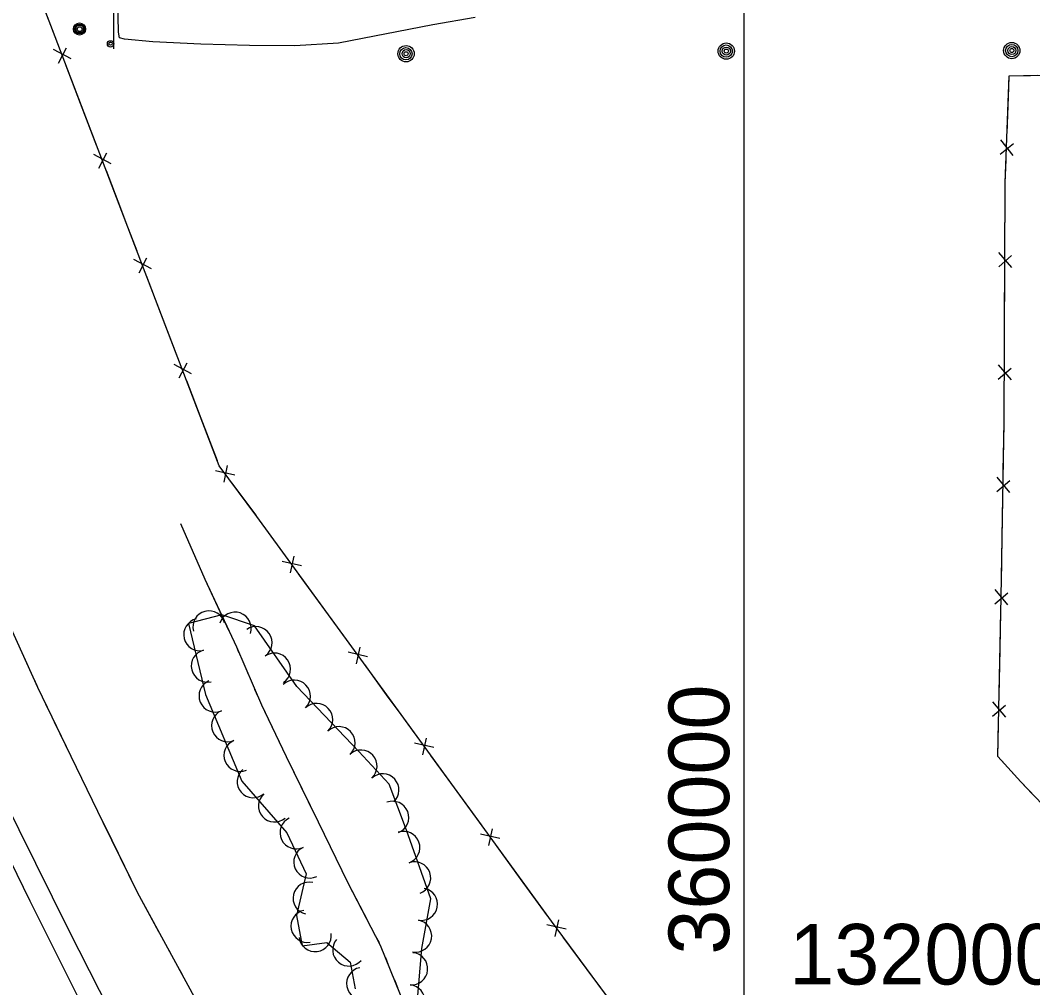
# Model space of a CAD drawing. Extents: x 353423 to 364002, y 127000 to 201942.
# Drawn here: x 359820.6 to 360071.5, y 132002.9 to 132242.7 of the extents above; entities that cross this region are included whole.
import ezdxf

# ---------------------------------------------------------------- set-up
doc = ezdxf.new("R2010")
doc.units = 0
for name, color, linetype in [('E_DTM_SlopeBottom', 7, 'Continuous'), ('E_DTM_SlopeTop', 7, 'Continuous'), ('E_FEN_Generic', 7, 'Continuous'), ('E_LAND_BrushLine', 7, 'Continuous'), ('E_LAND_TreeLine', 7, 'Continuous'), ('E_MISCPROP', 7, 'Continuous'), ('E_STRUCT_WingWall', 7, 'Continuous'), ('E_UTL_ETransformer', 7, 'Continuous')]:
    doc.layers.add(name, color=color, linetype=linetype)

msp = doc.modelspace()

# ---------------------------------------------------------------- linework, layer by layer
at = {"layer": 'E_DTM_SlopeBottom'}
for p, q in [((359830.11, 132232.12), (359832.07, 132235.87)), ((359833.2, 132233.12), (359828.84, 132235.44)), ((360063.43, 132209.52), (360066.7, 132212.2)), ((360066.66, 132209.23), (360063.56, 132213.06)), ((359843.15, 132207.1), (359838.79, 132209.42)), ((359840.06, 132206.1), (359842.02, 132209.85)), ((359853.1, 132181.08), (359848.75, 132183.39)), ((359850.02, 132180.08), (359851.98, 132183.83)), ((360063.08, 132181.61), (360066.26, 132184.39)), ((360066.32, 132181.43), (360063.1, 132185.16)), ((359863.06, 132155.06), (359858.71, 132157.38)), ((359859.98, 132154.06), (359861.94, 132157.81)), ((360062.94, 132153.75), (360066.13, 132156.53)), ((360066.18, 132153.57), (360062.96, 132157.3)), ((359873.78, 132130), (359868.97, 132131.05)), ((359871.08, 132128.21), (359871.96, 132132.34)), ((360062.59, 132125.92), (360065.81, 132128.65)), ((360065.83, 132125.69), (360062.65, 132129.46)), ((359890.27, 132107.52), (359885.47, 132108.62)), ((359887.55, 132105.75), (359888.47, 132109.88)), ((360062.1, 132098.06), (360065.33, 132100.8)), ((360065.34, 132097.83), (360062.17, 132101.61)), ((359906.66, 132084.99), (359901.85, 132086.09)), ((359903.94, 132083.23), (359904.86, 132087.35)), ((360061.54, 132070.21), (360064.77, 132072.94)), ((360064.78, 132069.97), (360061.61, 132073.76)), ((359923.05, 132062.47), (359918.25, 132063.57)), ((359920.33, 132060.7), (359921.25, 132064.82)), ((359939.45, 132039.94), (359934.64, 132041.04)), ((359936.73, 132038.17), (359937.65, 132042.3)), ((359955.86, 132017.45), (359951.05, 132018.51)), ((359953.16, 132015.66), (359954.04, 132019.79))]:
    msp.add_line(p, q, dxfattribs=at)
for points in [[(359994.23, 131962.69), (359952.2, 132019.47), (359914.96, 132070.63), (359879.25, 132119.71), (359869.92, 132132.28), (359846.86, 132192.53), (359828.18, 132241.38), (359813.12, 132280.33), (359807.45, 132296.37), (359796.4, 132325.26), (359763.05, 132412.67), (359729.64, 132499.02), (359699.93, 132578.43), (359671.73, 132653.26)], [(359829.64, 132237.57), (359828.18, 132241.38), (359825.57, 132248.13)], [(359835.54, 132222.12), (359831.99, 132231.42)], [(360097.24, 132023.91), (360068.55, 132053.97), (360062.84, 132060.24), (360063.64, 132099.7), (360064.39, 132143.51), (360064.68, 132202.42), (360065.63, 132228.97), (360102.42, 132229.5)], [(360065.53, 132226.02), (360065.63, 132228.97), (360072.65, 132229.07)], [(360065.12, 132214.71), (360065.53, 132226.02)], [(359839.59, 132211.54), (359835.54, 132222.12)], [(360064.66, 132198.18), (360064.68, 132202.42), (360064.89, 132208.13)], [(359845.49, 132196.1), (359841.94, 132205.39)], [(360064.6, 132186.86), (360064.66, 132198.18)], [(359849.54, 132185.52), (359846.86, 132192.53), (359845.49, 132196.1)], [(359855.45, 132170.08), (359851.89, 132179.38)], [(360064.52, 132170.32), (360064.57, 132180.28)], [(359859.5, 132159.5), (359855.45, 132170.08)], [(360064.47, 132159), (360064.52, 132170.32)], [(359865.41, 132144.06), (359861.85, 132153.36)], [(360064.38, 132142.46), (360064.39, 132143.51), (360064.44, 132152.42)], [(359869.46, 132133.49), (359865.41, 132144.06)], [(360064.18, 132131.14), (360064.38, 132142.46)], [(359879.01, 132120.04), (359873.08, 132128.03)], [(360063.89, 132114.6), (360064.07, 132124.56)], [(359885.67, 132110.88), (359879.25, 132119.71), (359879.01, 132120.04)], [(360063.7, 132103.28), (360063.89, 132114.6)], [(359895.41, 132097.51), (359889.55, 132105.56)], [(359902.07, 132088.35), (359895.41, 132097.51)], [(360063.38, 132086.75), (360063.58, 132096.7)], [(360063.15, 132075.43), (360063.38, 132086.75)], [(359911.79, 132074.98), (359905.94, 132083.03)], [(359918.46, 132065.83), (359914.96, 132070.63), (359911.79, 132074.98)], [(360063.75, 132059.24), (360062.84, 132060.24), (360063.02, 132068.85)], [(359928.19, 132052.46), (359922.33, 132060.51)], [(360071.44, 132050.94), (360068.55, 132053.97), (360063.75, 132059.24)], [(359934.85, 132043.3), (359928.19, 132052.46)], [(359944.59, 132029.93), (359938.73, 132037.98)], [(359951.25, 132020.78), (359944.59, 132029.93)], [(359961.08, 132007.48), (359955.16, 132015.48)], [(359967.82, 131998.38), (359961.08, 132007.48)]]:
    msp.add_lwpolyline(points, dxfattribs=at)
at = {"layer": 'E_DTM_SlopeTop'}
for points in [[(359723.98, 132253.55), (359734.47, 132224.72), (359743.46, 132201.25), (359753.66, 132175.87), (359763.64, 132152.33), (359774.89, 132126.88), (359785.49, 132103.17), (359796.86, 132078.56), (359809.93, 132051.09), (359823, 132024.51), (359835.91, 131998.55), (359850.36, 131970.51), (359864.45, 131944.59), (359881.37, 131914.12), (359896.89, 131886.8), (359916.63, 131853.64), (359931.02, 131830.55), (359947.83, 131804.43), (359966.72, 131776.07), (359988.15, 131744.83), (360003.08, 131723.98)], [(359730.51, 132251.03), (359743.22, 132216.83), (359756.28, 132183.41), (359769.95, 132150.92), (359783.7, 132119.94), (359798.77, 132086.94), (359816.13, 132050.52), (359832.64, 132017.17), (359847.63, 131987.57), (359864.22, 131956.33), (359878.9, 131929.35), (359895.89, 131899.11), (359911.69, 131872.44), (359925.25, 131849.7), (359940.63, 131825.32), (359955.08, 131803.02), (359974.09, 131774.93), (359990.7, 131750.65), (360009.57, 131723.99)], [(359933.34, 132243.39), (359922.86, 132241.56), (359899.49, 132237.02), (359888.67, 132236.35), (359877.43, 132236.47), (359865.36, 132236.82), (359853.45, 132237.34), (359846.44, 132238.03), (359845.22, 132238.38), (359844.91, 132239.77), (359844.77, 132247.62)]]:
    msp.add_lwpolyline(points, dxfattribs=at)
at = {"layer": 'E_FEN_Generic'}
msp.add_lwpolyline([(359918.83, 131998.07), (359920.1, 132012.69), (359922.37, 132025), (359916.3, 132042.02), (359911.97, 132053.37), (359904.53, 132061.5), (359889.11, 132077.59), (359878.66, 132092.6), (359870.55, 132095.34), (359862.31, 132093.21), (359866.48, 132075.61), (359875.5, 132054.1), (359886.67, 132041.31), (359891.44, 132031.15), (359889.02, 132020.82), (359890.48, 132013.35), (359896.57, 132014.14), (359902.34, 132009.29), (359903.55, 132002.68)], dxfattribs=at)
for centre, start, end in [((359867.36, 132092.35), 14.5482, 194.5329), ((359873.82, 132092.03), 341.3218, 161.3065), ((359865.11, 132090.46), 103.3646, 283.3493), ((359879, 132088.45), 304.8695, 124.8541), ((359866.96, 132082.68), 103.3646, 283.3493), ((359883.57, 132081.89), 304.8695, 124.8541), ((359868.89, 132075.28), 112.7585, 292.7432), ((359888.5, 132075.2), 313.7714, 133.7561), ((359894.04, 132069.42), 313.7714, 133.7561), ((359871.99, 132067.9), 112.7585, 292.7432), ((359899.57, 132063.65), 313.7714, 133.7561), ((359875.08, 132060.53), 112.7585, 292.7432), ((359905.02, 132057.86), 312.506, 132.4906), ((359878.34, 132054.04), 131.1237, 311.1083), ((359910.43, 132051.96), 312.506, 132.4906), ((359883.6, 132048.01), 131.1237, 311.1083), ((359912.87, 132045.16), 290.8956, 110.8802), ((359888.96, 132041.36), 115.177, 295.1617), ((359915.62, 132037.7), 289.6324, 109.6171), ((359892.36, 132034.12), 115.177, 295.1617), ((359918.31, 132030.16), 289.6324, 109.6171), ((359892.18, 132025.12), 76.8152, 256.7999), ((359919.99, 132023.64), 259.5451, 79.5298), ((359891.67, 132018.19), 101.0835, 281.0682), ((359918.54, 132015.77), 259.5451, 79.5298), ((359893.66, 132015.88), 187.4112, 7.3959), ((359902, 132012.31), 139.9217, 319.9064), ((359917.56, 132007.64), 265.0467, 85.0314), ((359905.45, 132003.97), 100.4176, 280.4023), ((359916.87, 131999.67), 265.0467, 85.0314)]:
    msp.add_arc(centre, 4, start, end, dxfattribs=at)
at = {"layer": 'E_LAND_BrushLine'}
for centre, radius in [((359916.19, 132234.43), 2.02), ((359916.17, 132234.42), 1.52), ((359995.54, 132235.07), 2.02), ((359995.53, 132235.07), 1.52), ((359995.57, 132235.07), 1.01), ((360066.29, 132235.21), 2.02), ((360066.28, 132235.21), 1.52), ((360066.32, 132235.21), 1.01), ((360066.31, 132235.22), 0.502), ((359916.21, 132234.43), 1.01), ((359916.2, 132234.43), 0.502), ((359995.56, 132235.08), 0.502)]:
    msp.add_circle(centre, radius, dxfattribs=at)
at = {"layer": 'E_LAND_TreeLine'}
msp.add_line((360000, 131000), (360000, 133500), dxfattribs=at)
at = {"layer": 'E_MISCPROP'}
msp.add_lwpolyline([(359843.77, 132235.6), (359843.64, 132276.28)], dxfattribs=at)
msp.add_lwpolyline([(359843.77, 132235.6), (359843.64, 132276.28)], dxfattribs=at)
for centre, radius in [((359842.97, 132236.87), 0.79), ((359842.97, 132236.91), 0.398)]:
    msp.add_circle(centre, radius, dxfattribs=at)
at = {"layer": 'E_STRUCT_WingWall'}
for points in [[(359860.28, 132118.03), (359866.37, 132104.22), (359874.15, 132087.44), (359880.34, 132073.07), (359886.49, 132060.25), (359894.39, 132044.03), (359901.74, 132028.98), (359909.81, 132013.53), (359914.75, 132001.29), (359920.58, 131989.26), (359926.35, 131978.12), (359933.58, 131967.08), (359939.77, 131957.05), (359944.45, 131947.76), (359945.78, 131941.4), (359944.29, 131937.85), (359940.57, 131933.27), (359935.38, 131927.04), (359927.32, 131917.1), (359924.03, 131911.52), (359922.67, 131909.2), (359917.96, 131904.48)], [(359860.28, 132118.03), (359866.37, 132104.22), (359872.22, 132091.6)], [(359818.22, 132092.06), (359824.86, 132077.41), (359833.14, 132060.35), (359841.09, 132043.95), (359849.58, 132026.66), (359858.1, 132010.99), (359864.65, 131998.89)], [(359873.9, 132087.97), (359874.15, 132087.44), (359874.71, 132086.14)], [(359821.37, 132085.12), (359822.19, 132083.29)], [(359876.29, 132082.47), (359877.08, 132080.63)], [(359823.84, 132079.65), (359824.67, 132077.83)], [(359878.66, 132076.96), (359879.45, 132075.12)], [(359826.4, 132074.22), (359827.28, 132072.42)], [(359881.1, 132071.48), (359886.49, 132060.25), (359893.73, 132045.37)], [(359829.02, 132068.83), (359833.14, 132060.35), (359841.09, 132043.95), (359841.68, 132042.74)], [(359893.73, 132045.37), (359894.39, 132044.03), (359901.74, 132028.98), (359906.72, 132019.45)], [(359841.68, 132042.74), (359849.58, 132026.66), (359854.88, 132016.92)], [(359908.57, 132015.9), (359909.5, 132014.13)], [(359856.79, 132013.4), (359857.74, 132011.64)], [(359911.06, 132010.45), (359911.8, 132008.59)], [(359859.65, 132008.13), (359860.6, 132006.37)], [(359913.3, 132004.88), (359914.05, 132003.03)]]:
    msp.add_lwpolyline(points, dxfattribs=at)
at = {"layer": 'E_UTL_ETransformer'}
for centre, radius in [((359835.29, 132240.54), 1.5), ((359835.29, 132240.55), 1.22), ((359835.31, 132240.54), 0.968), ((359835.31, 132240.51), 0.605)]:
    msp.add_circle(centre, radius, dxfattribs=at)

# ---------------------------------------------------------------- texts
at = {"layer": 'E_LAND_TreeLine'}
msp.add_text('  360000  ', height=15, rotation=90, dxfattribs=at).set_placement((359996.25, 132000))
msp.add_text('  132000  ', height=15, dxfattribs=at).set_placement((360000, 132003.75))

doc.saveas('drawing.dxf')
